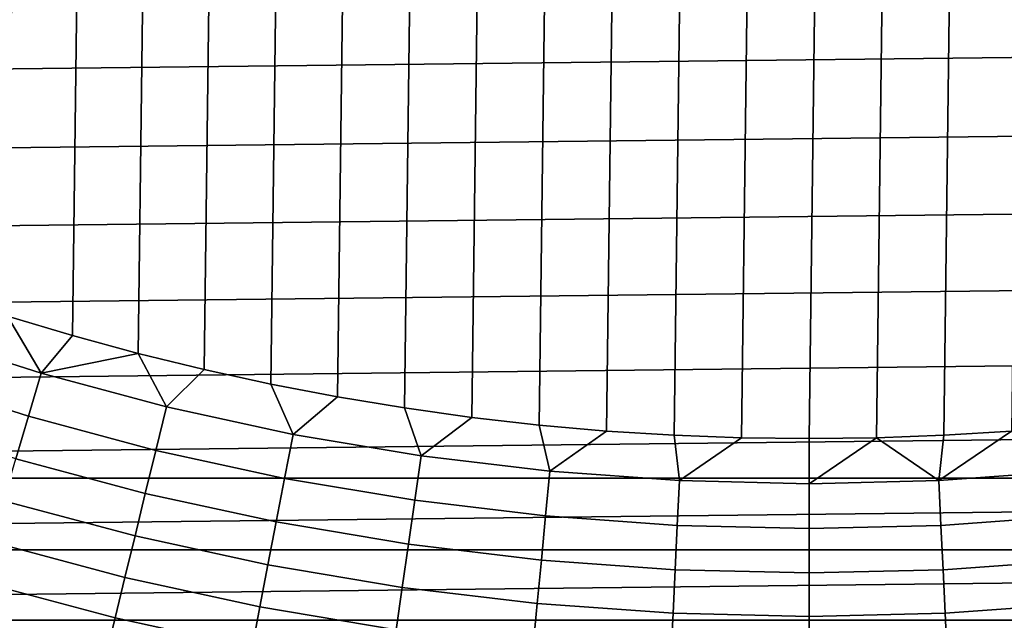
# Model space of a CAD drawing. Header units: metres. Extents: x -109 to 109, y -342 to 66.
# Tile 268 of 512: x -5.01 to 1.24, y -18.15 to -14.34. Entities that reach past the tile are written whole.
import ezdxf

# ---------------------------------------------------------------- set-up
doc = ezdxf.new("R2010")
doc.units = ezdxf.units.M
doc.layers.add('solid_K_24_62_16_000B91', color=7, linetype='CONTINUOUS')

msp = doc.modelspace()

# ---------------------------------------------------------------- linework, layer by layer
at = {"layer": 'solid_K_24_62_16_000B91'}
for points in [[(-1.283842, -16.951452, -67), (-0.855638, 16.978449, -67), (-0.427724, 16.994635, -67), (-0.855624, -16.978451, -67)], [(-0.855624, -16.978451, -67), (-0.427724, 16.994635, -67), (0, 17, -67), (-0.427716, -16.994635, -67)], [(0.427716, 16.994635, -67), (0, -17, -67), (-0.427716, -16.994635, -67), (0, 17, -67)], [(0.855624, 16.978451, -67), (0.427724, -16.994635, -67), (0, -17, -67), (0.427716, 16.994635, -67)], [(-2.139055, -16.864889, -67), (-1.711715, 16.913599, -67), (-1.283861, 16.951452, -67), (-1.711693, -16.913601, -67)], [(-1.711693, -16.913601, -67), (-1.283861, 16.951452, -67), (-0.855638, 16.978449, -67), (-1.283842, -16.951452, -67)], [(1.283842, 16.951452, -67), (0.855638, -16.978449, -67), (0.427724, -16.994635, -67), (0.855624, 16.978451, -67)], [(1.711693, 16.913601, -67), (1.283861, -16.951452, -67), (0.855638, -16.978449, -67), (1.283842, 16.951452, -67)], [(-2.990326, -16.734932, -67), (-2.565332, 16.805325, -67), (-2.139079, 16.864885, -67), (-2.565308, -16.805328, -67)], [(-2.565308, -16.805328, -67), (-2.139079, 16.864885, -67), (-1.711715, 16.913599, -67), (-2.139055, -16.864889, -67)], [(-3.413546, -16.653755, -67), (-2.99035, 16.734928, -67), (-2.565332, 16.805325, -67), (-2.990326, -16.734932, -67)], [(-3.834734, -16.561848, -67), (-3.413569, 16.653751, -67), (-2.99035, 16.734928, -67), (-3.413546, -16.653755, -67)], [(-4.253493, -16.459272, -67), (-3.834755, 16.561844, -67), (-3.413569, 16.653751, -67), (-3.834734, -16.561848, -67)], [(-4.669421, -16.346148, -67), (-4.253512, 16.459269, -67), (-3.834755, 16.561844, -67), (-4.253493, -16.459272, -67)], [(-5.082287, -16.222525, -67), (-4.669439, 16.346142, -67), (-4.253512, 16.459269, -67), (-4.669421, -16.346148, -67)], [(-5.491698, -16.088545, -67), (-5.082304, 16.222519, -67), (-4.669439, 16.346142, -67), (-5.082287, -16.222525, -67)], [(0.211879, -14.172366, 84.926178), (-22.32416, -14.343652, 84.926178), (-21.993338, -14.848134, 84.926178), (22.324163, -14.343643, 84.926178)], [(-21.651062, -15.345031, 84.926178), (21.993343, -14.848125, 84.926178), (22.324163, -14.343643, 84.926178), (-21.993338, -14.848134, 84.926178)], [(-21.297628, -15.83392, 84.926178), (21.651068, -15.345022, 84.926178), (21.993343, -14.848125, 84.926178), (-21.651062, -15.345031, 84.926178)], [(-20.933084, -16.31473, 84.926178), (21.297634, -15.833912, 84.926178), (21.651068, -15.345022, 84.926178), (-21.297628, -15.83392, 84.926178)], [(-20.557764, -16.787022, 84.926178), (20.93309, -16.314722, 84.926178), (21.297634, -15.833912, 84.926178), (-20.933084, -16.31473, 84.926178)], [(-4.869848, -16.585178, -66.989807), (-5.653486, -16.334677, -66.989807), (-5.082287, -16.222525, -67)], [(-4.869848, -16.585178, -66.989807), (-5.082287, -16.222525, -67), (-4.669421, -16.346148, -67)], [(-20.171715, -17.250736, 84.926178), (20.55777, -16.787014, 84.926178), (20.93309, -16.314722, 84.926178), (-20.557764, -16.787022, 84.926178)], [(-4.949912, -16.857853, -66.959244), (-5.746434, -16.603231, -66.959244), (-5.653486, -16.334677, -66.989807), (-4.869848, -16.585178, -66.989807)], [(-4.869848, -16.585178, -66.989807), (-4.669421, -16.346148, -67), (-4.253493, -16.459272, -67)], [(-4.075177, -16.798109, -66.989807), (-4.869848, -16.585178, -66.989807), (-4.253493, -16.459272, -67)], [(-4.075177, -16.798109, -66.989807), (-4.253493, -16.459272, -67), (-3.834734, -16.561848, -67)], [(-5.029157, -17.127735, -66.908463), (-5.838431, -16.86904, -66.908463), (-5.746434, -16.603231, -66.959244), (-4.949912, -16.857853, -66.959244)], [(-4.142177, -17.074284, -66.959244), (-4.949912, -16.857853, -66.959244), (-4.869848, -16.585178, -66.989807), (-4.075177, -16.798109, -66.989807)], [(-3.271275, -16.972988, -66.989807), (-4.075177, -16.798109, -66.989807), (-3.834734, -16.561848, -67), (-3.413546, -16.653755, -67)], [(-3.271275, -16.972988, -66.989807), (-3.413546, -16.653755, -67), (-2.990326, -16.734932, -67)], [(-20.171715, -17.250736, 84.926178), (20.171722, -17.250729, 84.926178), (20.55777, -16.787014, 84.926178)], [(-2.459963, -17.109417, -66.989807), (-3.271275, -16.972988, -66.989807), (-2.990326, -16.734932, -67), (-2.565308, -16.805328, -67)], [(-3.325058, -17.252037, -66.959244), (-4.142177, -17.074284, -66.959244), (-4.075177, -16.798109, -66.989807), (-3.271275, -16.972988, -66.989807)], [(-2.459963, -17.109417, -66.989807), (-2.565308, -16.805328, -67), (-2.139055, -16.864889, -67)], [(-4.20849, -17.347633, -66.908463), (-5.029157, -17.127735, -66.908463), (-4.949912, -16.857853, -66.959244), (-4.142177, -17.074284, -66.959244)], [(-1.643078, -17.207087, -66.989807), (-2.459963, -17.109417, -66.989807), (-2.139055, -16.864889, -67), (-1.711693, -16.913601, -67)], [(-1.643078, -17.207087, -66.989807), (-1.711693, -16.913601, -67), (-1.283842, -16.951452, -67)], [(-2.500407, -17.390709, -66.959244), (-3.325058, -17.252037, -66.959244), (-3.271275, -16.972988, -66.989807), (-2.459963, -17.109417, -66.989807)], [(-0.82247, -17.265778, -66.989807), (-1.643078, -17.207087, -66.989807), (-1.283842, -16.951452, -67), (-0.855624, -16.978451, -67)], [(-0.82247, -17.265778, -66.989807), (-0.855624, -16.978451, -67), (-0.427716, -16.994635, -67)], [(0.82247, -17.265778, -66.989807), (0.427724, -16.994635, -67), (0.855638, -16.978449, -67)], [(0.82247, -17.265778, -66.989807), (0.855638, -16.978449, -67), (1.283861, -16.951452, -67)], [(1.643078, -17.207087, -66.989807), (0.82247, -17.265778, -66.989807), (1.283861, -16.951452, -67)], [(0, -17.285357, -66.989807), (-0.82247, -17.265778, -66.989807), (-0.427716, -16.994635, -67), (0, -17, -67)], [(0, -17.285357, -66.989807), (0, -17, -67), (0.427724, -16.994635, -67)], [(0.82247, -17.265778, -66.989807), (0, -17.285357, -66.989807), (0.427724, -16.994635, -67)], [(-3.37829, -17.528233, -66.908463), (-4.20849, -17.347633, -66.908463), (-4.142177, -17.074284, -66.959244), (-3.325058, -17.252037, -66.959244)], [(-4.273779, -17.61676, -66.83773), (-5.107178, -17.393452, -66.83773), (-5.029157, -17.127735, -66.908463), (-4.20849, -17.347633, -66.908463)], [(-1.670091, -17.489986, -66.959244), (-2.500407, -17.390709, -66.959244), (-2.459963, -17.109417, -66.989807), (-1.643078, -17.207087, -66.989807)], [(-0.835992, -17.549643, -66.959244), (-1.670091, -17.489986, -66.959244), (-1.643078, -17.207087, -66.989807), (-0.82247, -17.265778, -66.989807)], [(1.670091, -17.489986, -66.959244), (0.835992, -17.549643, -66.959244), (0.82247, -17.265778, -66.989807), (1.643078, -17.207087, -66.989807)], [(-20.171715, -17.250736, 84.926178), (-19.775276, -17.705463, 84.926178), (20.171722, -17.250729, 84.926178)], [(-19.775276, -17.705463, 84.926178), (19.775284, -17.705456, 84.926178), (20.171722, -17.250729, 84.926178)], [(-2.540437, -17.669125, -66.908463), (-3.37829, -17.528233, -66.908463), (-3.325058, -17.252037, -66.959244), (-2.500407, -17.390709, -66.959244)], [(0, -17.569542, -66.959244), (-0.835992, -17.549643, -66.959244), (-0.82247, -17.265778, -66.989807), (0, -17.285357, -66.989807)], [(0.835992, -17.549643, -66.959244), (0, -17.569542, -66.959244), (0, -17.285357, -66.989807), (0.82247, -17.265778, -66.989807)], [(-3.4307, -17.800159, -66.83773), (-4.273779, -17.61676, -66.83773), (-4.20849, -17.347633, -66.908463), (-3.37829, -17.528233, -66.908463)], [(-4.337711, -17.880291, -66.747398), (-5.183577, -17.653641, -66.747398), (-5.107178, -17.393452, -66.83773), (-4.273779, -17.61676, -66.83773)], [(-1.696828, -17.769989, -66.908463), (-2.540437, -17.669125, -66.908463), (-2.500407, -17.390709, -66.959244), (-1.670091, -17.489986, -66.959244)], [(-2.579848, -17.943237, -66.83773), (-3.4307, -17.800159, -66.83773), (-3.37829, -17.528233, -66.908463), (-2.540437, -17.669125, -66.908463)], [(-0.849376, -17.830601, -66.908463), (-1.696828, -17.769989, -66.908463), (-1.670091, -17.489986, -66.959244), (-0.835992, -17.549643, -66.959244)], [(1.696828, -17.769989, -66.908463), (0.849376, -17.830601, -66.908463), (0.835992, -17.549643, -66.959244), (1.670091, -17.489986, -66.959244)], [(0, -17.850819, -66.908463), (-0.849376, -17.830601, -66.908463), (-0.835992, -17.549643, -66.959244), (0, -17.569542, -66.959244)], [(0.849376, -17.830601, -66.908463), (0, -17.850819, -66.908463), (0, -17.569542, -66.959244), (0.835992, -17.549643, -66.959244)], [(-4.39996, -18.136879, -66.637932), (-5.257963, -17.906979, -66.637932), (-5.183577, -17.653641, -66.747398), (-4.337711, -17.880291, -66.747398)], [(-3.48202, -18.066435, -66.747398), (-4.337711, -17.880291, -66.747398), (-4.273779, -17.61676, -66.83773), (-3.4307, -17.800159, -66.83773)], [(-19.775276, -17.705463, 84.926178), (-19.368538, -18.151108, 84.926178), (19.775284, -17.705456, 84.926178)], [(-19.368538, -18.151108, 84.926178), (19.368544, -18.1511, 84.926178), (19.775284, -17.705456, 84.926178)], [(-1.723152, -18.045668, -66.83773), (-2.579848, -17.943237, -66.83773), (-2.540437, -17.669125, -66.908463), (-1.696828, -17.769989, -66.908463)], [(-0.862553, -18.10722, -66.83773), (-1.723152, -18.045668, -66.83773), (-1.696828, -17.769989, -66.908463), (-0.849376, -17.830601, -66.908463)], [(1.723152, -18.045668, -66.83773), (0.862553, -18.10722, -66.83773), (0.849376, -17.830601, -66.908463), (1.696828, -17.769989, -66.908463)], [(-2.61844, -18.211653, -66.747398), (-3.48202, -18.066435, -66.747398), (-3.4307, -17.800159, -66.83773), (-2.579848, -17.943237, -66.83773)], [(0, -18.127752, -66.83773), (-0.862553, -18.10722, -66.83773), (-0.849376, -17.830601, -66.908463), (0, -17.850819, -66.908463)], [(0.862553, -18.10722, -66.83773), (0, -18.127752, -66.83773), (0, -17.850819, -66.908463), (0.849376, -17.830601, -66.908463)], [(-4.460206, -18.385218, -66.509895), (-5.329957, -18.152168, -66.509895), (-5.257963, -17.906979, -66.637932), (-4.39996, -18.136879, -66.637932)], [(-3.531988, -18.325695, -66.637932), (-4.39996, -18.136879, -66.637932), (-4.337711, -17.880291, -66.747398), (-3.48202, -18.066435, -66.747398)], [(-1.748929, -18.315615, -66.747398), (-2.61844, -18.211653, -66.747398), (-2.579848, -17.943237, -66.83773), (-1.723152, -18.045668, -66.83773)], [(-2.656016, -18.472998, -66.637932), (-3.531988, -18.325695, -66.637932), (-3.48202, -18.066435, -66.747398), (-2.61844, -18.211653, -66.747398)], [(-0.875456, -18.378088, -66.747398), (-1.748929, -18.315615, -66.747398), (-1.723152, -18.045668, -66.83773), (-0.862553, -18.10722, -66.83773)], [(1.748929, -18.315615, -66.747398), (0.875456, -18.378088, -66.747398), (0.862553, -18.10722, -66.83773), (1.723152, -18.045668, -66.83773)], [(-19.368538, -18.151108, 84.926178), (-18.951792, -18.587336, 84.926178), (19.368544, -18.1511, 84.926178)], [(-18.951792, -18.587336, 84.926178), (18.951799, -18.587328, 84.926178), (19.368544, -18.1511, 84.926178)], [(-3.58035, -18.576618, -66.509895), (-4.460206, -18.385218, -66.509895), (-4.39996, -18.136879, -66.637932), (-3.531988, -18.325695, -66.637932)], [(0, -18.398928, -66.747398), (-0.875456, -18.378088, -66.747398), (-0.862553, -18.10722, -66.83773), (0, -18.127752, -66.83773)], [(0.875456, -18.378088, -66.747398), (0, -18.398928, -66.747398), (0, -18.127752, -66.83773), (0.862553, -18.10722, -66.83773)]]:
    msp.add_3dface(points, dxfattribs=at)

doc.saveas('drawing.dxf')
